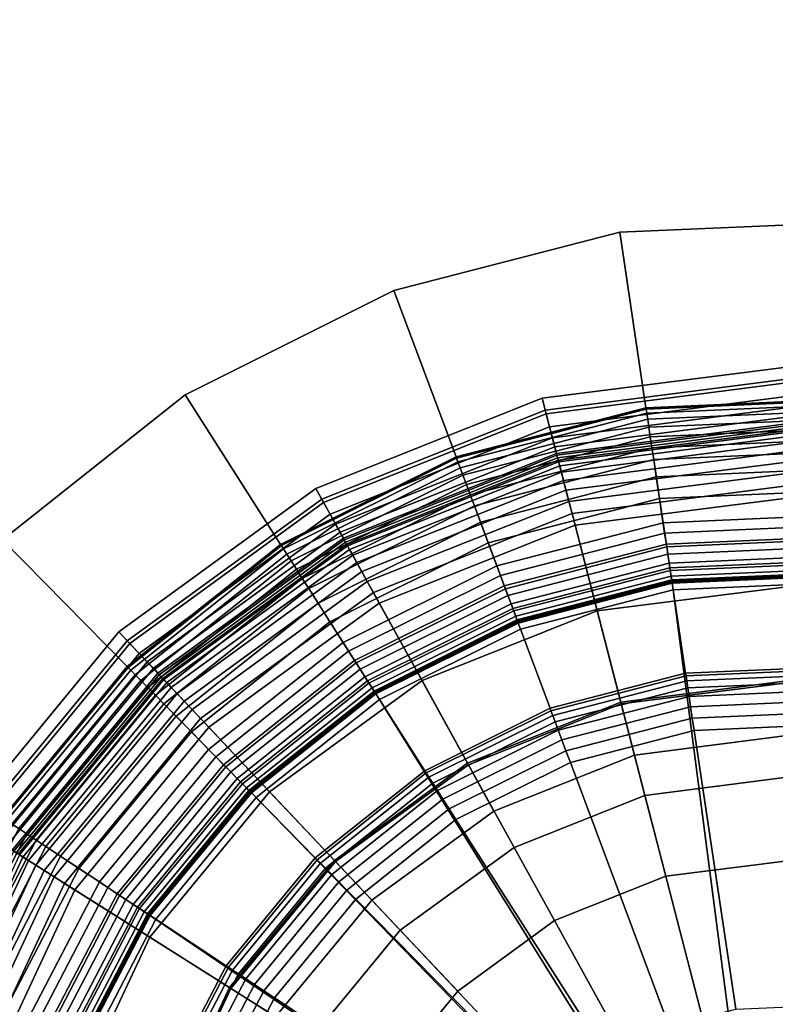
# Model space of a CAD drawing. Extents: x -43.1 to 43.1, y -41.3 to 41.3.
# Tile 460 of 656: x 16.9 to 17.8, y 4.8 to 6.1. Entities that reach past the tile are written whole.
import ezdxf

# ---------------------------------------------------------------- set-up
doc = ezdxf.new("R2010")
doc.units = 0
for name, color, linetype in [('LAMP', 7, 'CONTINUOUS'), ('LAMP_SUPPORT', 18, 'CONTINUOUS'), ('METAL_BASE', 254, 'CONTINUOUS')]:
    doc.layers.add(name, color=color, linetype=linetype)

msp = doc.modelspace()

# ---------------------------------------------------------------- linework, layer by layer
at = {"layer": 'LAMP'}
for points in [[(17.5408, 5.5912, 51.8637), (17.8442, 5.63, 51.8637), (17.8442, 5.6148, 51.9815), (17.5446, 5.5764, 51.9815)], [(17.5458, 5.5718, 51.6079), (17.8442, 5.61, 51.6079), (17.8442, 5.63, 51.8637), (17.5408, 5.5912, 51.8637)], [(17.5446, 5.5764, 51.9815), (17.8442, 5.6148, 51.9815), (17.8443, 5.5562, 52.1042), (17.5593, 5.5196, 52.1042)], [(17.5501, 5.5552, 51.3235), (17.8442, 5.5928, 51.3235), (17.8442, 5.61, 51.6079), (17.5458, 5.5718, 51.6079)], [(17.2566, 5.4781, 51.8637), (17.5408, 5.5912, 51.8637), (17.5446, 5.5764, 51.9815), (17.264, 5.4647, 51.9815)], [(17.2663, 5.4605, 51.6079), (17.5458, 5.5718, 51.6079), (17.5408, 5.5912, 51.8637), (17.2566, 5.4781, 51.8637)], [(17.5537, 5.5414, 51.0232), (17.8443, 5.5786, 51.0232), (17.8442, 5.5928, 51.3235), (17.5501, 5.5552, 51.3235)], [(17.264, 5.4647, 51.9815), (17.5446, 5.5764, 51.9815), (17.5593, 5.5196, 52.1042), (17.2923, 5.4134, 52.1042)], [(17.5565, 5.5303, 50.7202), (17.8443, 5.5672, 50.7202), (17.8443, 5.5786, 51.0232), (17.5537, 5.5414, 51.0232)], [(17.2745, 5.4455, 51.3235), (17.5501, 5.5552, 51.3235), (17.5458, 5.5718, 51.6079), (17.2663, 5.4605, 51.6079)], [(17.5587, 5.522, 50.4272), (17.8443, 5.5586, 50.4272), (17.8443, 5.5672, 50.7202), (17.5565, 5.5303, 50.7202)], [(17.2814, 5.433, 51.0232), (17.5537, 5.5414, 51.0232), (17.5501, 5.5552, 51.3235), (17.2745, 5.4455, 51.3235)], [(17.5601, 5.5164, 50.1573), (17.8443, 5.5528, 50.1573), (17.8443, 5.5586, 50.4272), (17.5587, 5.522, 50.4272)], [(17.5593, 5.5196, 52.1042), (17.8443, 5.5562, 52.1042), (17.8444, 5.4655, 52.2234), (17.582, 5.4319, 52.2234)], [(17.5609, 5.5134, 49.9233), (17.8443, 5.5497, 49.9233), (17.8443, 5.5528, 50.1573), (17.5601, 5.5164, 50.1573)], [(17.287, 5.423, 50.7202), (17.5565, 5.5303, 50.7202), (17.5537, 5.5414, 51.0232), (17.2814, 5.433, 51.0232)], [(17.5614, 5.5115, 49.9082), (17.8443, 5.5477, 49.9082), (17.8443, 5.5497, 49.9233), (17.5609, 5.5134, 49.9233)], [(17.5627, 5.5064, 49.8943), (17.8443, 5.5425, 49.8943), (17.8443, 5.5477, 49.9082), (17.5614, 5.5115, 49.9082)], [(17.5648, 5.4984, 49.8822), (17.8443, 5.5342, 49.8822), (17.8443, 5.5425, 49.8943), (17.5627, 5.5064, 49.8943)], [(17.2911, 5.4155, 50.4272), (17.5587, 5.522, 50.4272), (17.5565, 5.5303, 50.7202), (17.287, 5.423, 50.7202)], [(17.5674, 5.488, 49.8722), (17.8443, 5.5235, 49.8722), (17.8443, 5.5342, 49.8822), (17.5648, 5.4984, 49.8822)], [(17.2939, 5.4104, 50.1573), (17.5601, 5.5164, 50.1573), (17.5587, 5.522, 50.4272), (17.2911, 5.4155, 50.4272)], [(17.2923, 5.4134, 52.1042), (17.5593, 5.5196, 52.1042), (17.582, 5.4319, 52.2234), (17.3361, 5.334, 52.2234)], [(17.2954, 5.4077, 49.9233), (17.5609, 5.5134, 49.9233), (17.5601, 5.5164, 50.1573), (17.2939, 5.4104, 50.1573)], [(17.5706, 5.4757, 49.8647), (17.8444, 5.5107, 49.8647), (17.8443, 5.5235, 49.8722), (17.5674, 5.488, 49.8722)], [(17.2963, 5.406, 49.9082), (17.5614, 5.5115, 49.9082), (17.5609, 5.5134, 49.9233), (17.2954, 5.4077, 49.9233)], [(17.2989, 5.4014, 49.8943), (17.5627, 5.5064, 49.8943), (17.5614, 5.5115, 49.9082), (17.2963, 5.406, 49.9082)], [(17.3029, 5.3942, 49.8822), (17.5648, 5.4984, 49.8822), (17.5627, 5.5064, 49.8943), (17.2989, 5.4014, 49.8943)], [(17.5743, 5.4617, 49.8601), (17.8444, 5.4963, 49.8601), (17.8444, 5.5107, 49.8647), (17.5706, 5.4757, 49.8647)], [(17.3081, 5.3848, 49.8722), (17.5674, 5.488, 49.8722), (17.5648, 5.4984, 49.8822), (17.3029, 5.3942, 49.8822)], [(17.5782, 5.4466, 49.8588), (17.8444, 5.4807, 49.8588), (17.8444, 5.4963, 49.8601), (17.5743, 5.4617, 49.8601)], [(17.0094, 5.2978, 51.8637), (17.2566, 5.4781, 51.8637), (17.264, 5.4647, 51.9815), (17.0199, 5.2868, 51.9815)], [(17.0232, 5.2833, 51.6079), (17.2663, 5.4605, 51.6079), (17.2566, 5.4781, 51.8637), (17.0094, 5.2978, 51.8637)], [(17.3142, 5.3736, 49.8647), (17.5706, 5.4757, 49.8647), (17.5674, 5.488, 49.8722), (17.3081, 5.3848, 49.8722)], [(17.6395, 5.2095, 49.8664), (17.8448, 5.2358, 49.8664), (17.8444, 5.4807, 49.8588), (17.5782, 5.4466, 49.8588)], [(17.3212, 5.361, 49.8601), (17.5743, 5.4617, 49.8601), (17.5706, 5.4757, 49.8647), (17.3142, 5.3736, 49.8647)], [(17.582, 5.4319, 52.2234), (17.8444, 5.4655, 52.2234), (17.8446, 5.3542, 52.3306), (17.6098, 5.3241, 52.3306)], [(17.0199, 5.2868, 51.9815), (17.264, 5.4647, 51.9815), (17.2923, 5.4134, 52.1042), (17.0601, 5.2441, 52.1042)], [(17.0349, 5.2708, 51.3235), (17.2745, 5.4455, 51.3235), (17.2663, 5.4605, 51.6079), (17.0232, 5.2833, 51.6079)], [(17.3288, 5.3473, 49.8588), (17.5782, 5.4466, 49.8588), (17.5743, 5.4617, 49.8601), (17.3212, 5.361, 49.8601)], [(17.0447, 5.2604, 51.0232), (17.2814, 5.433, 51.0232), (17.2745, 5.4455, 51.3235), (17.0349, 5.2708, 51.3235)], [(17.4471, 5.1329, 49.8664), (17.6395, 5.2095, 49.8664), (17.5782, 5.4466, 49.8588), (17.3288, 5.3473, 49.8588)], [(17.0526, 5.2521, 50.7202), (17.287, 5.423, 50.7202), (17.2814, 5.433, 51.0232), (17.0447, 5.2604, 51.0232)], [(17.3361, 5.334, 52.2234), (17.582, 5.4319, 52.2234), (17.6098, 5.3241, 52.3306), (17.3899, 5.2366, 52.3306)], [(17.0584, 5.2459, 50.4272), (17.2911, 5.4155, 50.4272), (17.287, 5.423, 50.7202), (17.0526, 5.2521, 50.7202)], [(17.0624, 5.2416, 50.1573), (17.2939, 5.4104, 50.1573), (17.2911, 5.4155, 50.4272), (17.0584, 5.2459, 50.4272)], [(17.0601, 5.2441, 52.1042), (17.2923, 5.4134, 52.1042), (17.3361, 5.334, 52.2234), (17.1223, 5.1781, 52.2234)], [(17.0645, 5.2394, 49.9233), (17.2954, 5.4077, 49.9233), (17.2939, 5.4104, 50.1573), (17.0624, 5.2416, 50.1573)], [(17.0659, 5.238, 49.9082), (17.2963, 5.406, 49.9082), (17.2954, 5.4077, 49.9233), (17.0645, 5.2394, 49.9233)], [(17.0695, 5.2341, 49.8943), (17.2989, 5.4014, 49.8943), (17.2963, 5.406, 49.9082), (17.0659, 5.238, 49.9082)], [(17.0751, 5.2281, 49.8822), (17.3029, 5.3942, 49.8822), (17.2989, 5.4014, 49.8943), (17.0695, 5.2341, 49.8943)], [(17.0825, 5.2203, 49.8722), (17.3081, 5.3848, 49.8722), (17.3029, 5.3942, 49.8822), (17.0751, 5.2281, 49.8822)], [(17.0913, 5.211, 49.8647), (17.3142, 5.3736, 49.8647), (17.3081, 5.3848, 49.8722), (17.0825, 5.2203, 49.8722)], [(17.1012, 5.2005, 49.8601), (17.3212, 5.361, 49.8601), (17.3142, 5.3736, 49.8647), (17.0913, 5.211, 49.8647)], [(17.1119, 5.1891, 49.8588), (17.3288, 5.3473, 49.8588), (17.3212, 5.361, 49.8601), (17.1012, 5.2005, 49.8601)], [(17.6098, 5.3241, 52.3306), (17.8446, 5.3542, 52.3306), (17.8449, 5.2336, 52.4176), (17.64, 5.2074, 52.4176)], [(17.2798, 5.0109, 49.8664), (17.4471, 5.1329, 49.8664), (17.3288, 5.3473, 49.8588), (17.1119, 5.1891, 49.8588)], [(17.1223, 5.1781, 52.2234), (17.3361, 5.334, 52.2234), (17.3899, 5.2366, 52.3306), (17.1986, 5.0971, 52.3306)], [(17.3899, 5.2366, 52.3306), (17.6098, 5.3241, 52.3306), (17.64, 5.2074, 52.4176), (17.4482, 5.131, 52.4176)], [(16.8149, 5.0618, 51.8637), (17.0094, 5.2978, 51.8637), (17.0199, 5.2868, 51.9815), (16.8278, 5.0537, 51.9815)], [(16.8318, 5.0511, 51.6079), (17.0232, 5.2833, 51.6079), (17.0094, 5.2978, 51.8637), (16.8149, 5.0618, 51.8637)], [(16.8278, 5.0537, 51.9815), (17.0199, 5.2868, 51.9815), (17.0601, 5.2441, 52.1042), (16.8773, 5.0224, 52.1042)], [(16.8463, 5.042, 51.3235), (17.0349, 5.2708, 51.3235), (17.0232, 5.2833, 51.6079), (16.8318, 5.0511, 51.6079)], [(16.8584, 5.0344, 51.0232), (17.0447, 5.2604, 51.0232), (17.0349, 5.2708, 51.3235), (16.8463, 5.042, 51.3235)], [(16.868, 5.0283, 50.7202), (17.0526, 5.2521, 50.7202), (17.0447, 5.2604, 51.0232), (16.8584, 5.0344, 51.0232)], [(16.8753, 5.0237, 50.4272), (17.0584, 5.2459, 50.4272), (17.0526, 5.2521, 50.7202), (16.868, 5.0283, 50.7202)], [(16.8802, 5.0206, 50.1573), (17.0624, 5.2416, 50.1573), (17.0584, 5.2459, 50.4272), (16.8753, 5.0237, 50.4272)], [(16.8773, 5.0224, 52.1042), (17.0601, 5.2441, 52.1042), (17.1223, 5.1781, 52.2234), (16.9539, 4.9739, 52.2234)], [(16.8828, 5.0189, 49.9233), (17.0645, 5.2394, 49.9233), (17.0624, 5.2416, 50.1573), (16.8802, 5.0206, 50.1573)], [(16.8844, 5.0179, 49.9082), (17.0659, 5.238, 49.9082), (17.0645, 5.2394, 49.9233), (16.8828, 5.0189, 49.9233)], [(16.8889, 5.015, 49.8943), (17.0695, 5.2341, 49.8943), (17.0659, 5.238, 49.9082), (16.8844, 5.0179, 49.9082)], [(16.8959, 5.0106, 49.8822), (17.0751, 5.2281, 49.8822), (17.0695, 5.2341, 49.8943), (16.8889, 5.015, 49.8943)], [(17.1986, 5.0971, 52.3306), (17.3899, 5.2366, 52.3306), (17.4482, 5.131, 52.4176), (17.2813, 5.0094, 52.4176)], [(17.6566, 5.1431, 49.367), (17.845, 5.1672, 49.367), (17.8448, 5.2358, 49.8664), (17.6395, 5.2095, 49.8664)], [(17.64, 5.2074, 52.4176), (17.8449, 5.2336, 52.4176), (17.8451, 5.1151, 52.4759), (17.6697, 5.0926, 52.4759)], [(16.9049, 5.0049, 49.8722), (17.0825, 5.2203, 49.8722), (17.0751, 5.2281, 49.8822), (16.8959, 5.0106, 49.8822)], [(16.9157, 4.9981, 49.8647), (17.0913, 5.211, 49.8647), (17.0825, 5.2203, 49.8722), (16.9049, 5.0049, 49.8722)], [(16.9279, 4.9904, 49.8601), (17.1012, 5.2005, 49.8601), (17.0913, 5.211, 49.8647), (16.9157, 4.9981, 49.8647)], [(17.4802, 5.0729, 49.367), (17.6566, 5.1431, 49.367), (17.6395, 5.2095, 49.8664), (17.4471, 5.1329, 49.8664)], [(17.4482, 5.131, 52.4176), (17.64, 5.2074, 52.4176), (17.6697, 5.0926, 52.4759), (17.5054, 5.0273, 52.4759)], [(16.9411, 4.982, 49.8588), (17.1119, 5.1891, 49.8588), (17.1012, 5.2005, 49.8601), (16.9279, 4.9904, 49.8601)], [(17.1481, 4.8512, 49.8664), (17.2798, 5.0109, 49.8664), (17.1119, 5.1891, 49.8588), (16.9411, 4.982, 49.8588)], [(16.9539, 4.9739, 52.2234), (17.1223, 5.1781, 52.2234), (17.1986, 5.0971, 52.3306), (17.048, 4.9145, 52.3306)], [(17.6566, 5.1431, 49.367), (17.8463, 4.4098, 49.367), (17.845, 5.1672, 49.367)], [(17.3268, 4.961, 49.367), (17.4802, 5.0729, 49.367), (17.4471, 5.1329, 49.8664), (17.2798, 5.0109, 49.8664)], [(17.2813, 5.0094, 52.4176), (17.4482, 5.131, 52.4176), (17.5054, 5.0273, 52.4759), (17.3626, 4.9231, 52.4759)], [(17.4802, 5.0729, 49.367), (17.3268, 4.961, 49.367), (17.8463, 4.4098, 49.367), (17.6566, 5.1431, 49.367)], [(17.6697, 5.0926, 52.4759), (17.8451, 5.1151, 52.4759), (17.8452, 5.01, 52.4972), (17.696, 4.9909, 52.4972)], [(17.048, 4.9145, 52.3306), (17.1986, 5.0971, 52.3306), (17.2813, 5.0094, 52.4176), (17.1499, 4.85, 52.4176)], [(17.5054, 5.0273, 52.4759), (17.6697, 5.0926, 52.4759), (17.696, 4.9909, 52.4972), (17.5562, 4.9353, 52.4972)], [(16.7554, 4.7621, 52.1042), (16.8773, 5.0224, 52.1042), (16.9539, 4.9739, 52.2234), (16.8417, 4.7343, 52.2234)], [(17.3626, 4.9231, 52.4759), (17.5054, 5.0273, 52.4759), (17.5562, 4.9353, 52.4972), (17.4347, 4.8466, 52.4972)], [(16.7685, 4.7579, 49.8943), (16.8889, 5.015, 49.8943), (16.8844, 5.0179, 49.9082), (16.7634, 4.7596, 49.9082)], [(16.7763, 4.7554, 49.8822), (16.8959, 5.0106, 49.8822), (16.8889, 5.015, 49.8943), (16.7685, 4.7579, 49.8943)], [(16.7865, 4.7521, 49.8722), (16.9049, 5.0049, 49.8722), (16.8959, 5.0106, 49.8822), (16.7763, 4.7554, 49.8822)], [(17.2061, 4.8145, 49.367), (17.3268, 4.961, 49.367), (17.2798, 5.0109, 49.8664), (17.1481, 4.8512, 49.8664)], [(17.1499, 4.85, 52.4176), (17.2813, 5.0094, 52.4176), (17.3626, 4.9231, 52.4759), (17.2501, 4.7867, 52.4759)], [(17.5562, 4.9353, 52.4972), (17.696, 4.9909, 52.4972), (17.8452, 5.01, 52.4972), (17.8463, 4.4098, 52.4972)], [(16.7987, 4.7482, 49.8647), (16.9157, 4.9981, 49.8647), (16.9049, 5.0049, 49.8722), (16.7865, 4.7521, 49.8722)], [(16.8124, 4.7438, 49.8601), (16.9279, 4.9904, 49.8601), (16.9157, 4.9981, 49.8647), (16.7987, 4.7482, 49.8647)], [(16.8273, 4.7389, 49.8588), (16.9411, 4.982, 49.8588), (16.9279, 4.9904, 49.8601), (16.8124, 4.7438, 49.8601)], [(17.0603, 4.6637, 49.8664), (17.1481, 4.8512, 49.8664), (16.9411, 4.982, 49.8588), (16.8273, 4.7389, 49.8588)], [(16.8417, 4.7343, 52.2234), (16.9539, 4.9739, 52.2234), (17.048, 4.9145, 52.3306), (16.9476, 4.7001, 52.3306)], [(17.2061, 4.8145, 49.367), (17.1255, 4.6426, 49.367), (17.8463, 4.4098, 49.367), (17.3268, 4.961, 49.367)], [(17.4347, 4.8466, 52.4972), (17.5562, 4.9353, 52.4972), (17.8463, 4.4098, 52.4972), (17.339, 4.7305, 52.4972)], [(17.2501, 4.7867, 52.4759), (17.3626, 4.9231, 52.4759), (17.4347, 4.8466, 52.4972), (17.339, 4.7305, 52.4972)], [(16.9476, 4.7001, 52.3306), (17.048, 4.9145, 52.3306), (17.1499, 4.85, 52.4176), (17.0623, 4.663, 52.4176)], [(17.1255, 4.6426, 49.367), (17.2061, 4.8145, 49.367), (17.1481, 4.8512, 49.8664), (17.0603, 4.6637, 49.8664)], [(17.0623, 4.663, 52.4176), (17.1499, 4.85, 52.4176), (17.2501, 4.7867, 52.4759), (17.1751, 4.6266, 52.4759)]]:
    msp.add_3dface(points, dxfattribs=at)
at = {"layer": 'LAMP_SUPPORT'}
for points in [[(17.917, 5.5899, 46.2099), (17.671, 5.5792, 46.2099), (17.6713, 5.5775, 46.1948), (17.9169, 5.5882, 46.1948)], [(17.917, 5.5899, 49.6738), (17.671, 5.5792, 49.6738), (17.671, 5.5792, 46.2099), (17.917, 5.5899, 46.2099)], [(17.9169, 5.5882, 49.6888), (17.6713, 5.5775, 49.6888), (17.671, 5.5792, 49.6738), (17.917, 5.5899, 49.6738)], [(17.671, 5.5792, 46.2099), (17.4327, 5.5175, 46.2099), (17.4333, 5.5159, 46.1948), (17.6713, 5.5775, 46.1948)], [(17.671, 5.5792, 49.6738), (17.4327, 5.5175, 49.6738), (17.4327, 5.5175, 46.2099), (17.671, 5.5792, 46.2099)], [(17.6713, 5.5775, 49.6888), (17.4333, 5.5159, 49.6888), (17.4327, 5.5175, 49.6738), (17.671, 5.5792, 49.6738)], [(17.6713, 5.5775, 46.1948), (17.4333, 5.5159, 46.1948), (17.435, 5.5113, 46.181), (17.672, 5.5726, 46.181)], [(17.672, 5.5726, 49.7026), (17.435, 5.5113, 49.7026), (17.4333, 5.5159, 49.6888), (17.6713, 5.5775, 49.6888)], [(17.9169, 5.5882, 46.1948), (17.6713, 5.5775, 46.1948), (17.672, 5.5726, 46.181), (17.9166, 5.5832, 46.181)], [(17.9166, 5.5832, 49.7026), (17.672, 5.5726, 49.7026), (17.6713, 5.5775, 49.6888), (17.9169, 5.5882, 49.6888)], [(17.9166, 5.5832, 46.181), (17.672, 5.5726, 46.181), (17.6732, 5.5649, 46.1688), (17.9161, 5.5755, 46.1688)], [(17.9161, 5.5755, 49.7148), (17.6732, 5.5649, 49.7148), (17.672, 5.5726, 49.7026), (17.9166, 5.5832, 49.7026)], [(17.672, 5.5726, 46.181), (17.435, 5.5113, 46.181), (17.4377, 5.504, 46.1688), (17.6732, 5.5649, 46.1688)], [(17.6732, 5.5649, 49.7148), (17.4377, 5.504, 49.7148), (17.435, 5.5113, 49.7026), (17.672, 5.5726, 49.7026)], [(17.6732, 5.5649, 46.1688), (17.4377, 5.504, 46.1688), (17.4413, 5.4945, 46.1587), (17.6747, 5.5548, 46.1587)], [(17.6747, 5.5548, 49.725), (17.4413, 5.4945, 49.725), (17.4377, 5.504, 49.7148), (17.6732, 5.5649, 49.7148)], [(17.9161, 5.5755, 46.1688), (17.6732, 5.5649, 46.1688), (17.6747, 5.5548, 46.1587), (17.9155, 5.5654, 46.1587)], [(17.9155, 5.5654, 49.725), (17.6747, 5.5548, 49.725), (17.6732, 5.5649, 49.7148), (17.9161, 5.5755, 49.7148)], [(17.9155, 5.5654, 46.1587), (17.6747, 5.5548, 46.1587), (17.6765, 5.5428, 46.1509), (17.9147, 5.5532, 46.1509)], [(17.9147, 5.5532, 49.7328), (17.6765, 5.5428, 49.7328), (17.6747, 5.5548, 49.725), (17.9155, 5.5654, 49.725)], [(17.6747, 5.5548, 46.1587), (17.4413, 5.4945, 46.1587), (17.4456, 5.4831, 46.1509), (17.6765, 5.5428, 46.1509)], [(17.6765, 5.5428, 49.7328), (17.4456, 5.4831, 49.7328), (17.4413, 5.4945, 49.725), (17.6747, 5.5548, 49.725)], [(17.9147, 5.5532, 46.1509), (17.6765, 5.5428, 46.1509), (17.6785, 5.5291, 46.146), (17.9139, 5.5394, 46.146)], [(17.9139, 5.5394, 49.7377), (17.6785, 5.5291, 49.7377), (17.6765, 5.5428, 49.7328), (17.9147, 5.5532, 49.7328)], [(17.6765, 5.5428, 46.1509), (17.4456, 5.4831, 46.1509), (17.4504, 5.4701, 46.146), (17.6785, 5.5291, 46.146)], [(17.6785, 5.5291, 49.7377), (17.4504, 5.4701, 49.7377), (17.4456, 5.4831, 49.7328), (17.6765, 5.5428, 49.7328)], [(17.9139, 5.5394, 46.146), (17.6785, 5.5291, 46.146), (17.6807, 5.5142, 46.1442), (17.913, 5.5244, 46.1442)], [(17.913, 5.5244, 49.7394), (17.6807, 5.5142, 49.7394), (17.6785, 5.5291, 49.7377), (17.9139, 5.5394, 49.7377)], [(17.6785, 5.5291, 46.146), (17.4504, 5.4701, 46.146), (17.4557, 5.456, 46.1442), (17.6807, 5.5142, 46.1442)], [(17.6807, 5.5142, 49.7394), (17.4557, 5.456, 49.7394), (17.4504, 5.4701, 49.7377), (17.6785, 5.5291, 49.7377)], [(17.4327, 5.5175, 46.2099), (17.2123, 5.4077, 46.2099), (17.2133, 5.4062, 46.1948), (17.4333, 5.5159, 46.1948)], [(17.4327, 5.5175, 49.6738), (17.2123, 5.4077, 49.6738), (17.2123, 5.4077, 46.2099), (17.4327, 5.5175, 46.2099)], [(17.4333, 5.5159, 49.6888), (17.2133, 5.4062, 49.6888), (17.2123, 5.4077, 49.6738), (17.4327, 5.5175, 49.6738)], [(17.4333, 5.5159, 46.1948), (17.2133, 5.4062, 46.1948), (17.2159, 5.4021, 46.181), (17.435, 5.5113, 46.181)], [(17.435, 5.5113, 49.7026), (17.2159, 5.4021, 49.7026), (17.2133, 5.4062, 49.6888), (17.4333, 5.5159, 49.6888)], [(17.6807, 5.5142, 46.1442), (17.4557, 5.456, 46.1442), (17.4634, 5.4355, 46.1425), (17.684, 5.4925, 46.1425)], [(17.6945, 5.422, 49.7394), (17.4883, 5.3687, 49.7394), (17.4557, 5.456, 49.7394), (17.6807, 5.5142, 49.7394)], [(17.913, 5.5244, 46.1442), (17.6807, 5.5142, 46.1442), (17.684, 5.4925, 46.1425), (17.9116, 5.5025, 46.1425)], [(17.9073, 5.4313, 49.7394), (17.6945, 5.422, 49.7394), (17.6807, 5.5142, 49.7394), (17.913, 5.5244, 49.7394)], [(17.435, 5.5113, 46.181), (17.2159, 5.4021, 46.181), (17.2201, 5.3955, 46.1688), (17.4377, 5.504, 46.1688)], [(17.4377, 5.504, 49.7148), (17.2201, 5.3955, 49.7148), (17.2159, 5.4021, 49.7026), (17.435, 5.5113, 49.7026)], [(17.4377, 5.504, 46.1688), (17.2201, 5.3955, 46.1688), (17.2256, 5.3869, 46.1587), (17.4413, 5.4945, 46.1587)], [(17.4413, 5.4945, 49.725), (17.2256, 5.3869, 49.725), (17.2201, 5.3955, 49.7148), (17.4377, 5.504, 49.7148)], [(17.9116, 5.5025, 46.1425), (17.684, 5.4925, 46.1425), (17.688, 5.4653, 46.1378), (17.9099, 5.475, 46.1378)], [(17.4413, 5.4945, 46.1587), (17.2256, 5.3869, 46.1587), (17.2321, 5.3766, 46.1509), (17.4456, 5.4831, 46.1509)], [(17.4456, 5.4831, 49.7328), (17.2321, 5.3766, 49.7328), (17.2256, 5.3869, 49.725), (17.4413, 5.4945, 49.725)], [(17.684, 5.4925, 46.1425), (17.4634, 5.4355, 46.1425), (17.473, 5.4097, 46.1378), (17.688, 5.4653, 46.1378)], [(17.4456, 5.4831, 46.1509), (17.2321, 5.3766, 46.1509), (17.2395, 5.365, 46.146), (17.4504, 5.4701, 46.146)], [(17.4504, 5.4701, 49.7377), (17.2395, 5.365, 49.7377), (17.2321, 5.3766, 49.7328), (17.4456, 5.4831, 49.7328)], [(17.4504, 5.4701, 46.146), (17.2395, 5.365, 46.146), (17.2476, 5.3523, 46.1442), (17.4557, 5.456, 46.1442)], [(17.4557, 5.456, 49.7394), (17.2476, 5.3523, 49.7394), (17.2395, 5.365, 49.7377), (17.4504, 5.4701, 49.7377)], [(17.688, 5.4653, 46.1378), (17.473, 5.4097, 46.1378), (17.4838, 5.3808, 46.1302), (17.6926, 5.4348, 46.1302)], [(17.9099, 5.475, 46.1378), (17.688, 5.4653, 46.1378), (17.6926, 5.4348, 46.1302), (17.9081, 5.4442, 46.1302)], [(17.4557, 5.456, 46.1442), (17.2476, 5.3523, 46.1442), (17.2594, 5.3338, 46.1425), (17.4634, 5.4355, 46.1425)], [(17.4883, 5.3687, 49.7394), (17.2977, 5.2737, 49.7394), (17.2476, 5.3523, 49.7394), (17.4557, 5.456, 49.7394)], [(17.9081, 5.4442, 46.1302), (17.6926, 5.4348, 46.1302), (17.6971, 5.4045, 46.1202), (17.9062, 5.4137, 46.1202)], [(17.4634, 5.4355, 46.1425), (17.2594, 5.3338, 46.1425), (17.2742, 5.3106, 46.1378), (17.473, 5.4097, 46.1378)], [(17.6926, 5.4348, 46.1302), (17.4838, 5.3808, 46.1302), (17.4945, 5.3521, 46.1202), (17.6971, 5.4045, 46.1202)], [(17.9064, 5.4174, 49.7378), (17.6966, 5.4082, 49.7378), (17.6945, 5.422, 49.7394), (17.9073, 5.4313, 49.7394)], [(17.6966, 5.4082, 49.7378), (17.4932, 5.3556, 49.7378), (17.4883, 5.3687, 49.7394), (17.6945, 5.422, 49.7394)], [(17.9056, 5.4046, 49.7333), (17.6985, 5.3955, 49.7333), (17.6966, 5.4082, 49.7378), (17.9064, 5.4174, 49.7378)], [(17.2123, 5.4077, 46.2099), (17.0197, 5.2544, 46.2099), (17.0209, 5.2532, 46.1948), (17.2133, 5.4062, 46.1948)], [(17.2123, 5.4077, 49.6738), (17.0197, 5.2544, 49.6738), (17.0197, 5.2544, 46.2099), (17.2123, 5.4077, 46.2099)], [(17.2133, 5.4062, 49.6888), (17.0209, 5.2532, 49.6888), (17.0197, 5.2544, 49.6738), (17.2123, 5.4077, 49.6738)], [(17.2133, 5.4062, 46.1948), (17.0209, 5.2532, 46.1948), (17.0243, 5.2497, 46.181), (17.2159, 5.4021, 46.181)], [(17.2159, 5.4021, 49.7026), (17.0243, 5.2497, 49.7026), (17.0209, 5.2532, 49.6888), (17.2133, 5.4062, 49.6888)], [(17.473, 5.4097, 46.1378), (17.2742, 5.3106, 46.1378), (17.2908, 5.2846, 46.1302), (17.4838, 5.3808, 46.1302)], [(17.6985, 5.3955, 49.7333), (17.4977, 5.3436, 49.7333), (17.4932, 5.3556, 49.7378), (17.6966, 5.4082, 49.7378)], [(17.6971, 5.4045, 46.1202), (17.4945, 5.3521, 46.1202), (17.5039, 5.3271, 46.1081), (17.7011, 5.3781, 46.1081)], [(17.9062, 5.4137, 46.1202), (17.6971, 5.4045, 46.1202), (17.7011, 5.3781, 46.1081), (17.9046, 5.387, 46.1081)], [(17.905, 5.3933, 49.7261), (17.7001, 5.3843, 49.7261), (17.6985, 5.3955, 49.7333), (17.9056, 5.4046, 49.7333)], [(17.2159, 5.4021, 46.181), (17.0243, 5.2497, 46.181), (17.0298, 5.2441, 46.1688), (17.2201, 5.3955, 46.1688)], [(17.2201, 5.3955, 49.7148), (17.0298, 5.2441, 49.7148), (17.0243, 5.2497, 49.7026), (17.2159, 5.4021, 49.7026)], [(17.2201, 5.3955, 46.1688), (17.0298, 5.2441, 46.1688), (17.0369, 5.2369, 46.1587), (17.2256, 5.3869, 46.1587)], [(17.2256, 5.3869, 49.725), (17.0369, 5.2369, 49.725), (17.0298, 5.2441, 49.7148), (17.2201, 5.3955, 49.7148)], [(17.7001, 5.3843, 49.7261), (17.5017, 5.333, 49.7261), (17.4977, 5.3436, 49.7333), (17.6985, 5.3955, 49.7333)], [(17.9044, 5.3839, 49.7167), (17.7015, 5.375, 49.7167), (17.7001, 5.3843, 49.7261), (17.905, 5.3933, 49.7261)], [(17.2256, 5.3869, 46.1587), (17.0369, 5.2369, 46.1587), (17.0455, 5.2282, 46.1509), (17.2321, 5.3766, 46.1509)], [(17.2321, 5.3766, 49.7328), (17.0455, 5.2282, 49.7328), (17.0369, 5.2369, 49.725), (17.2256, 5.3869, 49.725)], [(17.4838, 5.3808, 46.1302), (17.2908, 5.2846, 46.1302), (17.3072, 5.2588, 46.1202), (17.4945, 5.3521, 46.1202)], [(17.7015, 5.375, 49.7167), (17.505, 5.3242, 49.7167), (17.5017, 5.333, 49.7261), (17.7001, 5.3843, 49.7261)], [(17.9046, 5.387, 46.1081), (17.7011, 5.3781, 46.1081), (17.7039, 5.359, 46.0942), (17.9034, 5.3677, 46.0942)], [(17.9039, 5.3767, 49.7054), (17.7026, 5.3679, 49.7054), (17.7015, 5.375, 49.7167), (17.9044, 5.3839, 49.7167)], [(17.2321, 5.3766, 46.1509), (17.0455, 5.2282, 46.1509), (17.0551, 5.2183, 46.146), (17.2395, 5.365, 46.146)], [(17.2395, 5.365, 49.7377), (17.0551, 5.2183, 49.7377), (17.0455, 5.2282, 49.7328), (17.2321, 5.3766, 49.7328)], [(17.4932, 5.3556, 49.7378), (17.3052, 5.2619, 49.7378), (17.2977, 5.2737, 49.7394), (17.4883, 5.3687, 49.7394)], [(17.7011, 5.3781, 46.1081), (17.5039, 5.3271, 46.1081), (17.5106, 5.309, 46.0942), (17.7039, 5.359, 46.0942)], [(17.7026, 5.3679, 49.7054), (17.5075, 5.3174, 49.7054), (17.505, 5.3242, 49.7167), (17.7015, 5.375, 49.7167)], [(17.7033, 5.3633, 49.6925), (17.5091, 5.3131, 49.6925), (17.5075, 5.3174, 49.7054), (17.7026, 5.3679, 49.7054)], [(17.9037, 5.3721, 49.6925), (17.7033, 5.3633, 49.6925), (17.7026, 5.3679, 49.7054), (17.9039, 5.3767, 49.7054)], [(17.9036, 5.3704, 49.6786), (17.7035, 5.3617, 49.6786), (17.7033, 5.3633, 49.6925), (17.9037, 5.3721, 49.6925)], [(17.9035, 5.3688, 48.7749), (17.7038, 5.3601, 48.7749), (17.7035, 5.3617, 49.6786), (17.9036, 5.3704, 49.6786)], [(17.8416, 4.4381, 48.7749), (17.8252, 4.4277, 48.7749), (17.7038, 5.3601, 48.7749), (17.9035, 5.3688, 48.7749)], [(17.9034, 5.3677, 46.0942), (17.7039, 5.359, 46.0942), (17.7052, 5.3507, 46.0789), (17.9029, 5.3594, 46.0789)], [(17.2395, 5.365, 46.146), (17.0551, 5.2183, 46.146), (17.0657, 5.2076, 46.1442), (17.2476, 5.3523, 46.1442)], [(17.2476, 5.3523, 49.7394), (17.0657, 5.2076, 49.7394), (17.0551, 5.2183, 49.7377), (17.2395, 5.365, 49.7377)], [(17.4977, 5.3436, 49.7333), (17.3121, 5.2511, 49.7333), (17.3052, 5.2619, 49.7378), (17.4932, 5.3556, 49.7378)], [(17.8252, 4.4277, 48.7749), (17.3314, 5.2208, 48.7749), (17.5103, 5.31, 48.7749), (17.7038, 5.3601, 48.7749)], [(17.7035, 5.3617, 49.6786), (17.5097, 5.3116, 49.6786), (17.5091, 5.3131, 49.6925), (17.7033, 5.3633, 49.6925)], [(17.7038, 5.3601, 48.7749), (17.5103, 5.31, 48.7749), (17.5097, 5.3116, 49.6786), (17.7035, 5.3617, 49.6786)], [(17.7039, 5.359, 46.0942), (17.5106, 5.309, 46.0942), (17.5136, 5.3012, 46.0789), (17.7052, 5.3507, 46.0789)], [(17.9029, 5.3594, 46.0789), (17.7052, 5.3507, 46.0789), (17.7208, 5.2459, 45.0568), (17.8964, 5.2536, 45.0568)], [(17.2476, 5.3523, 46.1442), (17.0657, 5.2076, 46.1442), (17.0811, 5.1919, 46.1425), (17.2594, 5.3338, 46.1425)], [(17.2977, 5.2737, 49.7394), (17.1311, 5.1411, 49.7394), (17.0657, 5.2076, 49.7394), (17.2476, 5.3523, 49.7394)], [(17.4945, 5.3521, 46.1202), (17.3072, 5.2588, 46.1202), (17.3216, 5.2362, 46.1081), (17.5039, 5.3271, 46.1081)], [(17.5017, 5.333, 49.7261), (17.3182, 5.2415, 49.7261), (17.3121, 5.2511, 49.7333), (17.4977, 5.3436, 49.7333)], [(17.7052, 5.3507, 46.0789), (17.5136, 5.3012, 46.0789), (17.5507, 5.2019, 45.0568), (17.7208, 5.2459, 45.0568)], [(17.2594, 5.3338, 46.1425), (17.0811, 5.1919, 46.1425), (17.1004, 5.1723, 46.1378), (17.2742, 5.3106, 46.1378)], [(17.505, 5.3242, 49.7167), (17.3233, 5.2336, 49.7167), (17.3182, 5.2415, 49.7261), (17.5017, 5.333, 49.7261)], [(17.5039, 5.3271, 46.1081), (17.3216, 5.2362, 46.1081), (17.332, 5.2199, 46.0942), (17.5106, 5.309, 46.0942)], [(17.5075, 5.3174, 49.7054), (17.3271, 5.2275, 49.7054), (17.3233, 5.2336, 49.7167), (17.505, 5.3242, 49.7167)], [(17.5091, 5.3131, 49.6925), (17.3296, 5.2236, 49.6925), (17.3271, 5.2275, 49.7054), (17.5075, 5.3174, 49.7054)], [(17.2742, 5.3106, 46.1378), (17.1004, 5.1723, 46.1378), (17.122, 5.1503, 46.1302), (17.2908, 5.2846, 46.1302)], [(17.5097, 5.3116, 49.6786), (17.3305, 5.2222, 49.6786), (17.3296, 5.2236, 49.6925), (17.5091, 5.3131, 49.6925)], [(17.5103, 5.31, 48.7749), (17.3314, 5.2208, 48.7749), (17.3305, 5.2222, 49.6786), (17.5097, 5.3116, 49.6786)], [(17.5106, 5.309, 46.0942), (17.332, 5.2199, 46.0942), (17.3364, 5.2129, 46.0789), (17.5136, 5.3012, 46.0789)], [(17.5136, 5.3012, 46.0789), (17.3364, 5.2129, 46.0789), (17.3934, 5.1235, 45.0568), (17.5507, 5.2019, 45.0568)], [(17.2908, 5.2846, 46.1302), (17.122, 5.1503, 46.1302), (17.1434, 5.1285, 46.1202), (17.3072, 5.2588, 46.1202)], [(17.3052, 5.2619, 49.7378), (17.1408, 5.1311, 49.7378), (17.1311, 5.1411, 49.7394), (17.2977, 5.2737, 49.7394)], [(17.3121, 5.2511, 49.7333), (17.1498, 5.122, 49.7333), (17.1408, 5.1311, 49.7378), (17.3052, 5.2619, 49.7378)], [(17.3072, 5.2588, 46.1202), (17.1434, 5.1285, 46.1202), (17.1622, 5.1094, 46.1081), (17.3216, 5.2362, 46.1081)], [(17.0197, 5.2544, 46.2099), (16.8631, 5.0645, 46.2099), (16.8645, 5.0635, 46.1948), (17.0209, 5.2532, 46.1948)], [(17.0197, 5.2544, 49.6738), (16.8631, 5.0645, 49.6738), (16.8631, 5.0645, 46.2099), (17.0197, 5.2544, 46.2099)], [(17.0209, 5.2532, 49.6888), (16.8645, 5.0635, 49.6888), (16.8631, 5.0645, 49.6738), (17.0197, 5.2544, 49.6738)], [(17.0209, 5.2532, 46.1948), (16.8645, 5.0635, 46.1948), (16.8686, 5.0608, 46.181), (17.0243, 5.2497, 46.181)], [(17.0243, 5.2497, 49.7026), (16.8686, 5.0608, 49.7026), (16.8645, 5.0635, 49.6888), (17.0209, 5.2532, 49.6888)], [(17.0243, 5.2497, 46.181), (16.8686, 5.0608, 46.181), (16.8751, 5.0565, 46.1688), (17.0298, 5.2441, 46.1688)], [(17.0298, 5.2441, 49.7148), (16.8751, 5.0565, 49.7148), (16.8686, 5.0608, 49.7026), (17.0243, 5.2497, 49.7026)], [(17.0298, 5.2441, 46.1688), (16.8751, 5.0565, 46.1688), (16.8836, 5.0509, 46.1587), (17.0369, 5.2369, 46.1587)], [(17.0369, 5.2369, 49.725), (16.8836, 5.0509, 49.725), (16.8751, 5.0565, 49.7148), (17.0298, 5.2441, 49.7148)], [(17.3182, 5.2415, 49.7261), (17.1577, 5.1139, 49.7261), (17.1498, 5.122, 49.7333), (17.3121, 5.2511, 49.7333)], [(17.7208, 5.2459, 45.0568), (17.5507, 5.2019, 45.0568), (17.5518, 5.1988, 45.0415), (17.7213, 5.2427, 45.0415)], [(17.7213, 5.2427, 45.0415), (17.5518, 5.1988, 45.0415), (17.554, 5.193, 45.0276), (17.7222, 5.2365, 45.0276)], [(17.8964, 5.2536, 45.0568), (17.7208, 5.2459, 45.0568), (17.7213, 5.2427, 45.0415), (17.8962, 5.2503, 45.0415)], [(17.8962, 5.2503, 45.0415), (17.7213, 5.2427, 45.0415), (17.7222, 5.2365, 45.0276), (17.8958, 5.2441, 45.0276)], [(17.8958, 5.2441, 45.0276), (17.7222, 5.2365, 45.0276), (17.7235, 5.2277, 45.0155), (17.8953, 5.2352, 45.0155)], [(17.0369, 5.2369, 46.1587), (16.8836, 5.0509, 46.1587), (16.8938, 5.0441, 46.1509), (17.0455, 5.2282, 46.1509)], [(17.0455, 5.2282, 49.7328), (16.8938, 5.0441, 49.7328), (16.8836, 5.0509, 49.725), (17.0369, 5.2369, 49.725)], [(17.3233, 5.2336, 49.7167), (17.1644, 5.1072, 49.7167), (17.1577, 5.1139, 49.7261), (17.3182, 5.2415, 49.7261)], [(17.3216, 5.2362, 46.1081), (17.1622, 5.1094, 46.1081), (17.1757, 5.0956, 46.0942), (17.332, 5.2199, 46.0942)], [(17.3271, 5.2275, 49.7054), (17.1694, 5.102, 49.7054), (17.1644, 5.1072, 49.7167), (17.3233, 5.2336, 49.7167)], [(17.7222, 5.2365, 45.0276), (17.554, 5.193, 45.0276), (17.5571, 5.1847, 45.0155), (17.7235, 5.2277, 45.0155)], [(17.8953, 5.2352, 45.0155), (17.7235, 5.2277, 45.0155), (17.7252, 5.2167, 45.0055), (17.8946, 5.2241, 45.0055)], [(17.0455, 5.2282, 46.1509), (16.8938, 5.0441, 46.1509), (16.9053, 5.0365, 46.146), (17.0551, 5.2183, 46.146)], [(17.0551, 5.2183, 49.7377), (16.9053, 5.0365, 49.7377), (16.8938, 5.0441, 49.7328), (17.0455, 5.2282, 49.7328)], [(17.0551, 5.2183, 46.146), (16.9053, 5.0365, 46.146), (16.9178, 5.0282, 46.1442), (17.0657, 5.2076, 46.1442)], [(17.0657, 5.2076, 49.7394), (16.9178, 5.0282, 49.7394), (16.9053, 5.0365, 49.7377), (17.0551, 5.2183, 49.7377)], [(17.3296, 5.2236, 49.6925), (17.1726, 5.0988, 49.6925), (17.1694, 5.102, 49.7054), (17.3271, 5.2275, 49.7054)], [(17.3305, 5.2222, 49.6786), (17.1738, 5.0976, 49.6786), (17.1726, 5.0988, 49.6925), (17.3296, 5.2236, 49.6925)], [(17.3314, 5.2208, 48.7749), (17.1749, 5.0964, 48.7749), (17.1738, 5.0976, 49.6786), (17.3305, 5.2222, 49.6786)], [(17.8252, 4.4277, 48.7749), (17.1749, 5.0964, 48.7749), (17.3314, 5.2208, 48.7749)], [(17.332, 5.2199, 46.0942), (17.1757, 5.0956, 46.0942), (17.1816, 5.0897, 46.0789), (17.3364, 5.2129, 46.0789)], [(17.7235, 5.2277, 45.0155), (17.5571, 5.1847, 45.0155), (17.561, 5.1743, 45.0055), (17.7252, 5.2167, 45.0055)], [(17.8946, 5.2241, 45.0055), (17.7252, 5.2167, 45.0055), (17.7271, 5.2039, 44.9979), (17.8938, 5.2112, 44.9979)], [(17.0657, 5.2076, 46.1442), (16.9178, 5.0282, 46.1442), (16.9361, 5.0161, 46.1425), (17.0811, 5.1919, 46.1425)], [(17.1311, 5.1411, 49.7394), (16.9956, 4.9767, 49.7394), (16.9178, 5.0282, 49.7394), (17.0657, 5.2076, 49.7394)], [(17.3364, 5.2129, 46.0789), (17.1816, 5.0897, 46.0789), (17.2559, 5.0141, 45.0568), (17.3934, 5.1235, 45.0568)], [(17.7252, 5.2167, 45.0055), (17.561, 5.1743, 45.0055), (17.5655, 5.1621, 44.9979), (17.7271, 5.2039, 44.9979)], [(17.8938, 5.2112, 44.9979), (17.7271, 5.2039, 44.9979), (17.7292, 5.1896, 44.9931), (17.8929, 5.1968, 44.9931)], [(17.5507, 5.2019, 45.0568), (17.3934, 5.1235, 45.0568), (17.3952, 5.1207, 45.0415), (17.5518, 5.1988, 45.0415)], [(17.5518, 5.1988, 45.0415), (17.3952, 5.1207, 45.0415), (17.3985, 5.1154, 45.0276), (17.554, 5.193, 45.0276)], [(17.554, 5.193, 45.0276), (17.3985, 5.1154, 45.0276), (17.4033, 5.108, 45.0155), (17.5571, 5.1847, 45.0155)], [(17.7271, 5.2039, 44.9979), (17.5655, 5.1621, 44.9979), (17.5706, 5.1486, 44.9931), (17.7292, 5.1896, 44.9931)], [(17.8929, 5.1968, 44.9931), (17.7292, 5.1896, 44.9931), (17.7315, 5.1742, 44.9914), (17.892, 5.1812, 44.9914)], [(17.0811, 5.1919, 46.1425), (16.9361, 5.0161, 46.1425), (16.9591, 5.0009, 46.1378), (17.1004, 5.1723, 46.1378)], [(17.5571, 5.1847, 45.0155), (17.4033, 5.108, 45.0155), (17.4092, 5.0986, 45.0055), (17.561, 5.1743, 45.0055)], [(17.7292, 5.1896, 44.9931), (17.5706, 5.1486, 44.9931), (17.5761, 5.134, 44.9914), (17.7315, 5.1742, 44.9914)], [(17.892, 5.1812, 44.9914), (17.7315, 5.1742, 44.9914), (17.7839, 4.824, 44.9914), (17.8704, 4.8278, 44.9914)], [(17.1004, 5.1723, 46.1378), (16.9591, 5.0009, 46.1378), (16.9848, 4.9839, 46.1302), (17.122, 5.1503, 46.1302)], [(17.561, 5.1743, 45.0055), (17.4092, 5.0986, 45.0055), (17.4162, 5.0877, 44.9979), (17.5655, 5.1621, 44.9979)], [(17.7315, 5.1742, 44.9914), (17.5761, 5.134, 44.9914), (17.7001, 4.8023, 44.9914), (17.7839, 4.824, 44.9914)], [(17.5655, 5.1621, 44.9979), (17.4162, 5.0877, 44.9979), (17.424, 5.0755, 44.9931), (17.5706, 5.1486, 44.9931)], [(17.122, 5.1503, 46.1302), (16.9848, 4.9839, 46.1302), (17.0103, 4.967, 46.1202), (17.1434, 5.1285, 46.1202)], [(17.5706, 5.1486, 44.9931), (17.424, 5.0755, 44.9931), (17.4323, 5.0624, 44.9914), (17.5761, 5.134, 44.9914)], [(17.1408, 5.1311, 49.7378), (17.0072, 4.969, 49.7378), (16.9956, 4.9767, 49.7394), (17.1311, 5.1411, 49.7394)], [(17.1498, 5.122, 49.7333), (17.0179, 4.962, 49.7333), (17.0072, 4.969, 49.7378), (17.1408, 5.1311, 49.7378)], [(17.5761, 5.134, 44.9914), (17.4323, 5.0624, 44.9914), (17.6226, 4.7637, 44.9914), (17.7001, 4.8023, 44.9914)], [(17.1434, 5.1285, 46.1202), (17.0103, 4.967, 46.1202), (17.0326, 4.9522, 46.1081), (17.1622, 5.1094, 46.1081)], [(17.1577, 5.1139, 49.7261), (17.0273, 4.9557, 49.7261), (17.0179, 4.962, 49.7333), (17.1498, 5.122, 49.7333)], [(17.3934, 5.1235, 45.0568), (17.2559, 5.0141, 45.0568), (17.2581, 5.0117, 45.0415), (17.3952, 5.1207, 45.0415)], [(17.3952, 5.1207, 45.0415), (17.2581, 5.0117, 45.0415), (17.2625, 5.0073, 45.0276), (17.3985, 5.1154, 45.0276)], [(17.1644, 5.1072, 49.7167), (17.0352, 4.9505, 49.7167), (17.0273, 4.9557, 49.7261), (17.1577, 5.1139, 49.7261)], [(17.1622, 5.1094, 46.1081), (17.0326, 4.9522, 46.1081), (17.0487, 4.9416, 46.0942), (17.1757, 5.0956, 46.0942)], [(17.1694, 5.102, 49.7054), (17.0412, 4.9465, 49.7054), (17.0352, 4.9505, 49.7167), (17.1644, 5.1072, 49.7167)], [(17.3985, 5.1154, 45.0276), (17.2625, 5.0073, 45.0276), (17.2687, 5.001, 45.0155), (17.4033, 5.108, 45.0155)], [(17.4033, 5.108, 45.0155), (17.2687, 5.001, 45.0155), (17.2765, 4.993, 45.0055), (17.4092, 5.0986, 45.0055)], [(17.1726, 5.0988, 49.6925), (17.0451, 4.944, 49.6925), (17.0412, 4.9465, 49.7054), (17.1694, 5.102, 49.7054)], [(17.1738, 5.0976, 49.6786), (17.0464, 4.9431, 49.6786), (17.0451, 4.944, 49.6925), (17.1726, 5.0988, 49.6925)], [(17.1749, 5.0964, 48.7749), (17.0478, 4.9422, 48.7749), (17.0464, 4.9431, 49.6786), (17.1738, 5.0976, 49.6786)], [(17.8252, 4.4277, 48.7749), (17.8215, 4.4184, 48.7749), (17.0478, 4.9422, 48.7749), (17.1749, 5.0964, 48.7749)], [(17.1757, 5.0956, 46.0942), (17.0487, 4.9416, 46.0942), (17.0557, 4.937, 46.0789), (17.1816, 5.0897, 46.0789)], [(17.4092, 5.0986, 45.0055), (17.2765, 4.993, 45.0055), (17.2856, 4.9838, 44.9979), (17.4162, 5.0877, 44.9979)], [(17.1816, 5.0897, 46.0789), (17.0557, 4.937, 46.0789), (17.1441, 4.8785, 45.0568), (17.2559, 5.0141, 45.0568)], [(17.4162, 5.0877, 44.9979), (17.2856, 4.9838, 44.9979), (17.2957, 4.9735, 44.9931), (17.424, 5.0755, 44.9931)], [(17.424, 5.0755, 44.9931), (17.2957, 4.9735, 44.9931), (17.3066, 4.9624, 44.9914), (17.4323, 5.0624, 44.9914)], [(17.4323, 5.0624, 44.9914), (17.3066, 4.9624, 44.9914), (17.5549, 4.7098, 44.9914), (17.6226, 4.7637, 44.9914)], [(16.8836, 5.0509, 46.1587), (16.7723, 4.8371, 46.1587), (16.7836, 4.8326, 46.1509), (16.8938, 5.0441, 46.1509)], [(16.8938, 5.0441, 49.7328), (16.7836, 4.8326, 49.7328), (16.7723, 4.8371, 49.725), (16.8836, 5.0509, 49.725)], [(16.8938, 5.0441, 46.1509), (16.7836, 4.8326, 46.1509), (16.7965, 4.8275, 46.146), (16.9053, 5.0365, 46.146)], [(16.9053, 5.0365, 49.7377), (16.7965, 4.8275, 49.7377), (16.7836, 4.8326, 49.7328), (16.8938, 5.0441, 49.7328)], [(16.9053, 5.0365, 46.146), (16.7965, 4.8275, 46.146), (16.8105, 4.822, 46.1442), (16.9178, 5.0282, 46.1442)], [(16.9178, 5.0282, 49.7394), (16.8105, 4.822, 49.7394), (16.7965, 4.8275, 49.7377), (16.9053, 5.0365, 49.7377)], [(16.9178, 5.0282, 46.1442), (16.8105, 4.822, 46.1442), (16.8309, 4.814, 46.1425), (16.9361, 5.0161, 46.1425)], [(16.9956, 4.9767, 49.7394), (16.8973, 4.7878, 49.7394), (16.8105, 4.822, 49.7394), (16.9178, 5.0282, 49.7394)], [(16.9361, 5.0161, 46.1425), (16.8309, 4.814, 46.1425), (16.8565, 4.8039, 46.1378), (16.9591, 5.0009, 46.1378)], [(17.2559, 5.0141, 45.0568), (17.1441, 4.8785, 45.0568), (17.1468, 4.8767, 45.0415), (17.2581, 5.0117, 45.0415)], [(17.2581, 5.0117, 45.0415), (17.1468, 4.8767, 45.0415), (17.152, 4.8732, 45.0276), (17.2625, 5.0073, 45.0276)], [(17.2625, 5.0073, 45.0276), (17.152, 4.8732, 45.0276), (17.1594, 4.8683, 45.0155), (17.2687, 5.001, 45.0155)], [(16.9591, 5.0009, 46.1378), (16.8565, 4.8039, 46.1378), (16.8852, 4.7926, 46.1302), (16.9848, 4.9839, 46.1302)], [(17.2687, 5.001, 45.0155), (17.1594, 4.8683, 45.0155), (17.1687, 4.8622, 45.0055), (17.2765, 4.993, 45.0055)], [(16.9848, 4.9839, 46.1302), (16.8852, 4.7926, 46.1302), (16.9137, 4.7814, 46.1202), (17.0103, 4.967, 46.1202)], [(17.2765, 4.993, 45.0055), (17.1687, 4.8622, 45.0055), (17.1795, 4.855, 44.9979), (17.2856, 4.9838, 44.9979)], [(17.2856, 4.9838, 44.9979), (17.1795, 4.855, 44.9979), (17.1915, 4.8471, 44.9931), (17.2957, 4.9735, 44.9931)], [(17.0072, 4.969, 49.7378), (16.9102, 4.7827, 49.7378), (16.8973, 4.7878, 49.7394), (16.9956, 4.9767, 49.7394)], [(17.2957, 4.9735, 44.9931), (17.1915, 4.8471, 44.9931), (17.2045, 4.8385, 44.9914), (17.3066, 4.9624, 44.9914)], [(17.0179, 4.962, 49.7333), (16.9222, 4.778, 49.7333), (16.9102, 4.7827, 49.7378), (17.0072, 4.969, 49.7378)], [(17.0103, 4.967, 46.1202), (16.9137, 4.7814, 46.1202), (16.9386, 4.7716, 46.1081), (17.0326, 4.9522, 46.1081)], [(17.0273, 4.9557, 49.7261), (16.9327, 4.7739, 49.7261), (16.9222, 4.778, 49.7333), (17.0179, 4.962, 49.7333)], [(17.3066, 4.9624, 44.9914), (17.2045, 4.8385, 44.9914), (17.4998, 4.643, 44.9914), (17.5549, 4.7098, 44.9914)], [(17.0352, 4.9505, 49.7167), (16.9415, 4.7704, 49.7167), (16.9327, 4.7739, 49.7261), (17.0273, 4.9557, 49.7261)], [(17.0326, 4.9522, 46.1081), (16.9386, 4.7716, 46.1081), (16.9565, 4.7645, 46.0942), (17.0487, 4.9416, 46.0942)], [(17.0412, 4.9465, 49.7054), (16.9482, 4.7678, 49.7054), (16.9415, 4.7704, 49.7167), (17.0352, 4.9505, 49.7167)], [(17.0451, 4.944, 49.6925), (16.9524, 4.7661, 49.6925), (16.9482, 4.7678, 49.7054), (17.0412, 4.9465, 49.7054)], [(17.8215, 4.4184, 48.7749), (16.9021, 4.5723, 48.7749), (16.9555, 4.7649, 48.7749), (17.0478, 4.9422, 48.7749)], [(17.0464, 4.9431, 49.6786), (16.954, 4.7655, 49.6786), (16.9524, 4.7661, 49.6925), (17.0451, 4.944, 49.6925)], [(17.0478, 4.9422, 48.7749), (16.9555, 4.7649, 48.7749), (16.954, 4.7655, 49.6786), (17.0464, 4.9431, 49.6786)], [(17.0487, 4.9416, 46.0942), (16.9565, 4.7645, 46.0942), (16.9643, 4.7614, 46.0789), (17.0557, 4.937, 46.0789)], [(17.0557, 4.937, 46.0789), (16.9643, 4.7614, 46.0789), (17.0629, 4.7226, 45.0568), (17.1441, 4.8785, 45.0568)], [(17.1441, 4.8785, 45.0568), (17.0629, 4.7226, 45.0568), (17.066, 4.7214, 45.0415), (17.1468, 4.8767, 45.0415)], [(17.1468, 4.8767, 45.0415), (17.066, 4.7214, 45.0415), (17.0718, 4.7191, 45.0276), (17.152, 4.8732, 45.0276)], [(17.152, 4.8732, 45.0276), (17.0718, 4.7191, 45.0276), (17.08, 4.7158, 45.0155), (17.1594, 4.8683, 45.0155)], [(17.1594, 4.8683, 45.0155), (17.08, 4.7158, 45.0155), (17.0904, 4.7118, 45.0055), (17.1687, 4.8622, 45.0055)], [(17.1687, 4.8622, 45.0055), (17.0904, 4.7118, 45.0055), (17.1024, 4.707, 44.9979), (17.1795, 4.855, 44.9979)], [(17.1795, 4.855, 44.9979), (17.1024, 4.707, 44.9979), (17.1159, 4.7017, 44.9931), (17.1915, 4.8471, 44.9931)], [(17.1915, 4.8471, 44.9931), (17.1159, 4.7017, 44.9931), (17.1303, 4.696, 44.9914), (17.2045, 4.8385, 44.9914)], [(17.2045, 4.8385, 44.9914), (17.1303, 4.696, 44.9914), (17.4598, 4.5662, 44.9914), (17.4998, 4.643, 44.9914)]]:
    msp.add_3dface(points, dxfattribs=at)
at = {"layer": 'METAL_BASE'}
for points in [[(27.0036, 32.0474, 30.106), (27.0311, 32.0239, 30.241), (0.867, 1.3896, 30.241), (0.8395, 1.4131, 30.106)], [(27.0311, 32.0239, 29.9709), (27.0036, 32.0474, 30.106), (0.8395, 1.4131, 30.106), (0.867, 1.3896, 29.9709)], [(27.0311, 32.0239, 30.241), (27.1063, 31.9597, 30.3399), (0.9422, 1.3254, 30.3399), (0.867, 1.3896, 30.241)], [(27.1063, 31.9597, 29.872), (27.0311, 32.0239, 29.9709), (0.867, 1.3896, 29.9709), (0.9422, 1.3254, 29.872)], [(27.1063, 31.9597, 30.3399), (27.209, 31.8719, 30.3761), (1.0449, 1.2377, 30.3761), (0.9422, 1.3254, 30.3399)], [(27.209, 31.8719, 29.8358), (27.1063, 31.9597, 29.872), (0.9422, 1.3254, 29.872), (1.0449, 1.2377, 29.8358)], [(27.209, 31.8719, 30.3761), (27.3117, 31.7842, 30.3399), (1.1476, 1.15, 30.3399), (1.0449, 1.2377, 30.3761)], [(27.3117, 31.7842, 29.872), (27.209, 31.8719, 29.8358), (1.0449, 1.2377, 29.8358), (1.1476, 1.15, 29.872)], [(27.3117, 31.7842, 30.3399), (27.3869, 31.72, 30.241), (1.2228, 1.0858, 30.241), (1.1476, 1.15, 30.3399)], [(27.3869, 31.72, 29.9709), (27.3117, 31.7842, 29.872), (1.1476, 1.15, 29.872), (1.2228, 1.0858, 29.9709)], [(27.3869, 31.72, 30.241), (27.4144, 31.6965, 30.106), (1.2503, 1.0623, 30.106), (1.2228, 1.0858, 30.241)], [(27.4144, 31.6965, 30.106), (27.3869, 31.72, 29.9709), (1.2228, 1.0858, 29.9709), (1.2503, 1.0623, 30.106)], [(25.8107, 20.3207, 20.312), (25.8329, 20.2921, 20.447), (1.159, 1.1418, 20.447), (1.1368, 1.1704, 20.312)], [(25.8329, 20.2921, 20.1769), (25.8107, 20.3207, 20.312), (1.1368, 1.1704, 20.312), (1.159, 1.1418, 20.1769)], [(25.8329, 20.2921, 20.447), (25.8935, 20.214, 20.5459), (1.2196, 1.0637, 20.5459), (1.159, 1.1418, 20.447)], [(25.8935, 20.214, 20.0781), (25.8329, 20.2921, 20.1769), (1.159, 1.1418, 20.1769), (1.2196, 1.0637, 20.0781)], [(25.8935, 20.214, 20.5459), (25.9763, 20.1073, 20.5821), (1.3024, 0.9571, 20.5821), (1.2196, 1.0637, 20.5459)], [(25.9763, 20.1073, 20.0419), (25.8935, 20.214, 20.0781), (1.2196, 1.0637, 20.0781), (1.3024, 0.9571, 20.0419)], [(25.9763, 20.1073, 20.5821), (26.0591, 20.0006, 20.5459), (1.3852, 0.8504, 20.5459), (1.3024, 0.9571, 20.5821)], [(26.0591, 20.0006, 20.0781), (25.9763, 20.1073, 20.0419), (1.3024, 0.9571, 20.0419), (1.3852, 0.8504, 20.0781)], [(26.0591, 20.0006, 20.5459), (26.1197, 19.9225, 20.447), (1.4459, 0.7723, 20.447), (1.3852, 0.8504, 20.5459)], [(26.1197, 19.9225, 20.1769), (26.0591, 20.0006, 20.0781), (1.3852, 0.8504, 20.0781), (1.4459, 0.7723, 20.1769)], [(26.1197, 19.9225, 20.447), (26.1419, 19.8939, 20.312), (1.468, 0.7437, 20.312), (1.4459, 0.7723, 20.447)], [(26.1419, 19.8939, 20.312), (26.1197, 19.9225, 20.1769), (1.4459, 0.7723, 20.1769), (1.468, 0.7437, 20.312)], [(17.9306, 5.8125, 47.9415), (17.6381, 5.7997, 47.9415), (17.6381, 5.7997, 47.0545), (17.9306, 5.8125, 47.0545)], [(17.917, 5.5899, 47.0545), (17.9306, 5.8125, 47.0545), (17.6381, 5.7997, 47.0545), (17.671, 5.5792, 47.0545)], [(17.671, 5.5792, 47.9415), (17.6381, 5.7997, 47.9415), (17.9306, 5.8125, 47.9415), (17.917, 5.5899, 47.9415)], [(17.671, 5.5792, 47.0545), (17.6381, 5.7997, 47.0545), (17.3546, 5.7264, 47.0545), (17.4327, 5.5175, 47.0545)], [(17.4327, 5.5175, 47.9415), (17.3546, 5.7264, 47.9415), (17.6381, 5.7997, 47.9415), (17.671, 5.5792, 47.9415)], [(17.3546, 5.7264, 47.9415), (17.0925, 5.5957, 47.9415), (17.0925, 5.5957, 47.0545), (17.3546, 5.7264, 47.0545)], [(17.4327, 5.5175, 47.0545), (17.3546, 5.7264, 47.0545), (17.0925, 5.5957, 47.0545), (17.2123, 5.4077, 47.0545)], [(17.2123, 5.4077, 47.9415), (17.0925, 5.5957, 47.9415), (17.3546, 5.7264, 47.9415), (17.4327, 5.5175, 47.9415)], [(17.0925, 5.5957, 47.9415), (16.8634, 5.4135, 47.9415), (16.8634, 5.4135, 47.0545), (17.0925, 5.5957, 47.0545)], [(17.2123, 5.4077, 47.0545), (17.0925, 5.5957, 47.0545), (16.8634, 5.4135, 47.0545), (17.0197, 5.2544, 47.0545)], [(17.0197, 5.2544, 47.9415), (16.8634, 5.4135, 47.9415), (17.0925, 5.5957, 47.9415), (17.2123, 5.4077, 47.9415)], [(17.917, 5.5899, 47.0545), (17.671, 5.5792, 47.0545), (17.671, 5.5792, 47.9415), (17.917, 5.5899, 47.9415)], [(17.671, 5.5792, 47.0545), (17.4327, 5.5175, 47.0545), (17.4327, 5.5175, 47.9415), (17.671, 5.5792, 47.9415)], [(17.4327, 5.5175, 47.0545), (17.2123, 5.4077, 47.0545), (17.2123, 5.4077, 47.9415), (17.4327, 5.5175, 47.9415)], [(17.0197, 5.2544, 47.0545), (16.8634, 5.4135, 47.0545), (16.6771, 5.1875, 47.0545), (16.8631, 5.0645, 47.0545)], [(16.8631, 5.0645, 47.9415), (16.6771, 5.1875, 47.9415), (16.8634, 5.4135, 47.9415), (17.0197, 5.2544, 47.9415)], [(17.2123, 5.4077, 47.0545), (17.0197, 5.2544, 47.0545), (17.0197, 5.2544, 47.9415), (17.2123, 5.4077, 47.9415)], [(17.0197, 5.2544, 47.0545), (16.8631, 5.0645, 47.0545), (16.8631, 5.0645, 47.9415), (17.0197, 5.2544, 47.9415)]]:
    msp.add_3dface(points, dxfattribs=at)

doc.saveas('drawing.dxf')
